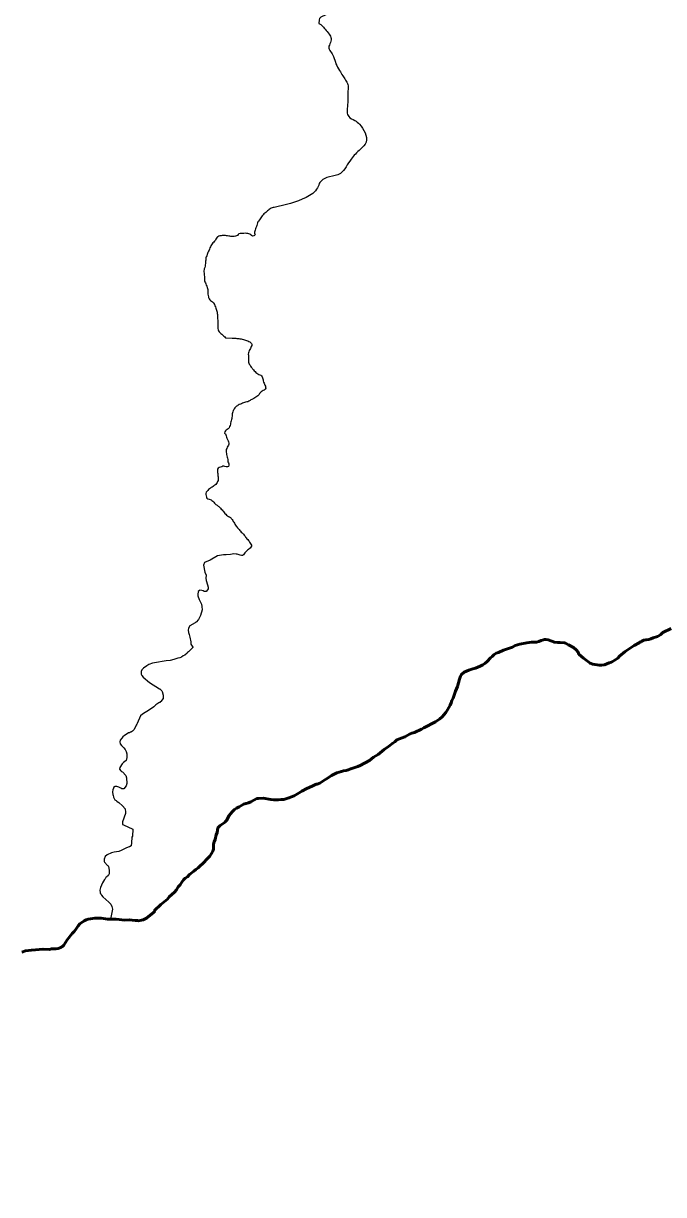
# Model space of a CAD drawing. Extents: x -1643653 to 4543381, y 1624270 to 13878484.
# Drawn here: x 655421 to 661803, y 8970948 to 8982631 of the extents above; entities that cross this region are included whole.
import ezdxf

# ---------------------------------------------------------------- set-up
doc = ezdxf.new("R2010")
doc.units = 0
doc.header["$LTSCALE"] = 160
doc.layers.add('24', color=7, linetype='Continuous', lineweight=25)
doc.layers.add('60', color=7, linetype='Continuous', lineweight=13)

msp = doc.modelspace()

# ---------------------------------------------------------------- linework, layer by layer
at = {"layer": '24'}
for points in [[(658792.7, 8982843.6), (658761.2, 8982843.1), (658731.2, 8982849.2), (658700.3, 8982851.4), (658671.3, 8982851.4), (658640.4, 8982847), (658611.4, 8982840.7), (658538.2, 8982775.3), (658518.6, 8982763.3), (658493, 8982746.7), (658452.3, 8982728.4), (658437, 8982716.7), (658387.4, 8982693.9), (658373.3, 8982680.5), (658368.1, 8982666.8), (658367.7, 8982630.8)], [(657922.3, 8980794.9), (657921.8, 8980794.9), (657911.3, 8980794.2), (657900.8, 8980791.5), (657891, 8980787), (657881.5, 8980781.3), (657872.3, 8980774.7), (657863.5, 8980767.6), (657855.1, 8980760), (657845.9, 8980752.2), (657836.4, 8980744.9), (657826.4, 8980737.9), (657817.2, 8980731), (657809.7, 8980721.8), (657802.7, 8980712.6), (657794.9, 8980702.6), (657787.9, 8980692), (657781.1, 8980680.5), (657773.9, 8980670.2), (657766.1, 8980659.6), (657758.9, 8980650.3), (657754.4, 8980640.1), (657752.4, 8980628.9), (657749.1, 8980616.2), (657745, 8980604.2), (657739.7, 8980592.7), (657734.9, 8980581.3), (657731.5, 8980569.4), (657728.6, 8980559), (657724.4, 8980546.9), (657726.4, 8980536.5), (657730, 8980527), (657725.7, 8980516.9), (657716.9, 8980511.2), (657706, 8980509.3), (657695.7, 8980514.7), (657689.6, 8980523.4), (657679.6, 8980528.3), (657667.6, 8980531.7), (657657.6, 8980534.5), (657645.4, 8980536.4), (657632.6, 8980537.1), (657619.1, 8980536.5), (657606, 8980535.4), (657593, 8980535.4), (657580.8, 8980534.3), (657569.5, 8980532.5), (657561.7, 8980525.3), (657555.2, 8980516), (657544.1, 8980512.3), (657534, 8980509), (657523.5, 8980506.1), (657512.3, 8980504.9), (657501.8, 8980504.8), (657488.9, 8980506.1), (657479.1, 8980508.1), (657468.7, 8980509.5), (657456.9, 8980511), (657445.8, 8980512.4), (657435, 8980513.7), (657423.7, 8980514.8), (657412.9, 8980515), (657401.2, 8980514.2), (657391, 8980513.2), (657380.7, 8980511.9)], [(657380.7, 8980511.9), (657370, 8980508), (657361, 8980503.4), (657353, 8980497.1), (657346.2, 8980488.3), (657340.6, 8980479.4), (657334.7, 8980469.5), (657327.4, 8980459.5), (657318.5, 8980450), (657309.5, 8980440.7), (657302.2, 8980431.6), (657295.9, 8980422.2), (657290.6, 8980412.8), (657285.1, 8980402), (657281, 8980391), (657276.2, 8980379.9), (657271.8, 8980368.4), (657266.3, 8980357.7), (657260, 8980346.8), (657257.2, 8980335.7), (657253.7, 8980325.2), (657248.3, 8980313.7), (657243.6, 8980303.2), (657241.1, 8980292.2), (657240.2, 8980280.9), (657238.5, 8980269.9), (657236, 8980258.7), (657237.7, 8980247.8), (657237.6, 8980235.7), (657234.6, 8980223.4), (657231.6, 8980210.6), (657229.3, 8980197.2), (657224.7, 8980183.8), (657221.5, 8980175.1), (657219.5, 8980163.7), (657219.5, 8980151.9), (657221.5, 8980140.7)], [(657221.5, 8980140.7), (657222.8, 8980129.8), (657224.3, 8980118.8), (657225.3, 8980105.8), (657226.1, 8980095.4), (657226.7, 8980084.7), (657226.6, 8980074.6), (657226.5, 8980062.5), (657229.7, 8980051.9), (657235.5, 8980042.5), (657240, 8980031.7), (657244.1, 8980021), (657250.4, 8980009.7), (657254.2, 8979997.7), (657257.8, 8979988.2), (657260.8, 8979975.5), (657261, 8979963), (657259.8, 8979952.1), (657260, 8979941.5), (657261, 8979929), (657261.4, 8979916.7), (657264.8, 8979904.9), (657267.9, 8979895.4), (657272.9, 8979883.9), (657278.2, 8979874.1), (657286.7, 8979866.2), (657296.8, 8979860.3), (657306.9, 8979855), (657314.7, 8979847), (657321.1, 8979836.5), (657325.9, 8979825.3), (657330.9, 8979814.2), (657335.4, 8979802.7), (657339, 8979790.5), (657342.2, 8979780.4), (657345, 8979770.3), (657348.2, 8979760.1), (657351.3, 8979749.2), (657353.1, 8979738.6), (657354.5, 8979727.6), (657355.5, 8979717), (657355.9, 8979706.2), (657356.8, 8979695.7), (657357.3, 8979682.6), (657358.7, 8979669.6), (657359.7, 8979656.7), (657360.2, 8979643.5), (657359.2, 8979633), (657358.8, 8979622.9), (657358.5, 8979612.6), (657358.7, 8979599.4), (657359.8, 8979587.1), (657361.5, 8979575.1), (657366.5, 8979564.2), (657371.8, 8979555.3), (657380.8, 8979546.4), (657389.3, 8979536.6), (657400.2, 8979530.1), (657409.7, 8979521.1), (657419.2, 8979512.3), (657428, 8979502.9), (657437.4, 8979495.9), (657502.8, 8979492)], [(657502.8, 8979492), (657504.1, 8979491.9), (657517, 8979491), (657527.1, 8979490.8), (657537.9, 8979490.5), (657549.2, 8979489.1), (657559.5, 8979487.6), (657569.4, 8979486.2), (657579.9, 8979485), (657590.7, 8979483.7), (657602.3, 8979481.4), (657615.4, 8979477), (657625, 8979474.1), (657636.3, 8979470.5), (657645.9, 8979466.8), (657657.1, 8979462.9), (657668.6, 8979459.1), (657678, 8979455.4), (657686, 8979447.4), (657693.5, 8979439.5), (657698.6, 8979429.9), (657697.9, 8979419.3), (657693.3, 8979409.5), (657688, 8979398.6), (657683.5, 8979389.5), (657677.2, 8979378.1), (657672.7, 8979367.2), (657667.6, 8979356.4), (657663.6, 8979344.6), (657663.2, 8979332.7), (657664, 8979322.1), (657665.5, 8979311.7), (657666.5, 8979299.5), (657666.4, 8979288.4), (657665.8, 8979277), (657664.8, 8979265.3), (657665, 8979253.3), (657667.8, 8979241.3), (657673.4, 8979230.7), (657680.8, 8979221.1), (657686.6, 8979211.2), (657693.3, 8979202.5), (657700.1, 8979192.6), (657706.4, 8979184.7), (657715.3, 8979174.5), (657723.1, 8979164.2), (657731.5, 8979157), (657739.7, 8979148.8), (657747.8, 8979141.4), (657757.7, 8979135.2), (657768.2, 8979130), (657779.4, 8979125.8), (657788.7, 8979121.5), (657795.5, 8979113.8), (657800.5, 8979104.7), (657804, 8979094.6), (657807.9, 8979084.5), (657811, 8979074.1), (657812.5, 8979063.9), (657815.3, 8979053.6), (657819.8, 8979043.5), (657824.5, 8979033.8), (657829.5, 8979023.3), (657833.2, 8979012.6), (657836.2, 8979001.6)], [(657836.2, 8979001.6), (657836.4, 8978990.9), (657831.1, 8978980.9), (657821.5, 8978973.8), (657811.1, 8978967.9), (657800.9, 8978961.9), (657791.7, 8978955.6), (657783.1, 8978947.9), (657776.1, 8978938.9), (657770.9, 8978930.2), (657765.1, 8978923.2), (657756.6, 8978916.8), (657746.8, 8978908.7), (657738.3, 8978903.3), (657729.4, 8978897), (657719.7, 8978890.3), (657710.7, 8978885.3), (657698.9, 8978880.2), (657689.7, 8978875.8), (657680.2, 8978870.1), (657669.6, 8978861.9), (657657.2, 8978857), (657647.4, 8978854.8), (657636.8, 8978852.9), (657626.7, 8978849.7), (657615.8, 8978845.5), (657606.2, 8978841.5), (657594.3, 8978836.9), (657584.5, 8978833.2), (657573, 8978828.8), (657563.4, 8978824), (657554.5, 8978817.5), (657545.1, 8978812.7), (657535.3, 8978804.1), (657530.4, 8978795.2), (657523.7, 8978786.6), (657517.5, 8978777.8)], [(657517.5, 8978777.8), (657512.6, 8978769), (657508.3, 8978757), (657504.7, 8978746.9), (657502.3, 8978735.1), (657502.4, 8978723.1), (657501.1, 8978711.8), (657499.8, 8978700.7), (657499.3, 8978690.4), (657496.9, 8978679.2), (657492.2, 8978668.1), (657489.7, 8978656.2), (657487.1, 8978643.6), (657484, 8978631.6), (657480.8, 8978619.4), (657476, 8978608.4), (657470.7, 8978597.5), (657463, 8978586.4), (657453.6, 8978580.7), (657442.7, 8978574.2), (657436, 8978565.6), (657430.3, 8978556.5), (657426.6, 8978544.7), (657434.3, 8978535.9), (657439.4, 8978526.9), (657444, 8978517.2), (657447.1, 8978505.1), (657450.1, 8978495), (657453.1, 8978485.4), (657457.4, 8978474.6), (657461.9, 8978465.3), (657465.8, 8978455.8), (657469.8, 8978444.5), (657468.2, 8978434.6), (657464.4, 8978425), (657458.9, 8978414.2), (657452.6, 8978403), (657447.5, 8978392.1), (657443.4, 8978379), (657443.3, 8978367.3), (657443.2, 8978354.9), (657444.3, 8978341.5), (657446.3, 8978329.2), (657449.6, 8978316.6), (657453.4, 8978304.7), (657456.7, 8978293.2), (657457.9, 8978281.3), (657459, 8978269.7), (657460.6, 8978257.6), (657465.5, 8978246.9), (657468.9, 8978236.2), (657470.4, 8978222.6), (657464.8, 8978212.5), (657454.9, 8978208.6), (657443.1, 8978208.9), (657429.8, 8978210.8), (657420.2, 8978214), (657408.7, 8978213.3), (657398, 8978208.9), (657386.5, 8978204.1), (657373.8, 8978200.8), (657363.4, 8978193.5), (657357.6, 8978184.5), (657355.8, 8978174.7), (657356.5, 8978161.6)], [(657356.5, 8978161.6), (657356.8, 8978151.5), (657358, 8978141.4), (657359.4, 8978129.9), (657360.6, 8978117.7), (657361.6, 8978106.4), (657362.5, 8978095.3), (657363.5, 8978085.3), (657361.8, 8978072.9), (657356.3, 8978061.7), (657351.2, 8978051.3), (657345.6, 8978041.1), (657339, 8978032.2), (657330.4, 8978025.3), (657320.5, 8978018.5), (657311.5, 8978012), (657302.3, 8978005.9), (657294.1, 8977999.9), (657285.9, 8977993.6), (657276.9, 8977987.4), (657267.7, 8977981.6), (657258.2, 8977972.4), (657251.7, 8977964.2), (657244.4, 8977953.9), (657238.5, 8977942.9), (657238.8, 8977930.2), (657242.4, 8977918.7), (657245.4, 8977905.9), (657250.5, 8977895.6), (657260.7, 8977889.4), (657272.9, 8977885.9), (657282.9, 8977883.3), (657292.8, 8977877.8), (657300.9, 8977871.1), (657309.5, 8977863.8), (657317.8, 8977856.2), (657326.1, 8977846)], [(657326.1, 8977846), (657332.2, 8977838.1), (657340.3, 8977831.3), (657351.1, 8977823.8), (657362, 8977816.8), (657370.4, 8977810.6), (657378.2, 8977803.3), (657386.4, 8977793.7), (657393.9, 8977786.9), (657402.1, 8977778.6), (657408.5, 8977768.3), (657415.3, 8977760.8), (657422.9, 8977752.2), (657429.7, 8977742), (657437.8, 8977734.2), (657447.1, 8977726), (657455.7, 8977718.8), (657465.7, 8977713.4), (657476.5, 8977708.5), (657484.6, 8977701.8), (657491.3, 8977694), (657494.6, 8977689.9), (657501, 8977681.2), (657507.3, 8977672.7), (657513, 8977663.7), (657518.6, 8977654.1), (657523.9, 8977644.9), (657529.6, 8977635.3), (657536.5, 8977625.3), (657542.7, 8977617.2), (657549.3, 8977608.8), (657556.8, 8977599.5), (657564.1, 8977590.5), (657571.5, 8977582.2), (657579, 8977573.7), (657586.2, 8977565.2), (657592.7, 8977556.7), (657600.5, 8977550), (657607.6, 8977542.8), (657615.4, 8977534.3), (657622.7, 8977526.2), (657630.5, 8977515.7), (657635.9, 8977507), (657642.4, 8977498.6), (657649.5, 8977490.5), (657656.9, 8977481.8), (657664.6, 8977473.9), (657670.1, 8977465.2), (657676, 8977456.1), (657682.4, 8977445.5), (657689.1, 8977437), (657694, 8977427.7), (657695, 8977417.1), (657689.9, 8977405.5), (657682.5, 8977397.3), (657673.3, 8977391), (657663.8, 8977384.3), (657654.7, 8977376.4), (657645.2, 8977367.9), (657637.1, 8977358.5), (657630, 8977349.1), (657621.1, 8977338.4), (657614.7, 8977330.6), (657606.6, 8977323.9), (657594.2, 8977321.7)], [(657594.2, 8977321.7), (657583.3, 8977325.2), (657573.4, 8977329.7), (657562.4, 8977333.7), (657552.4, 8977337.1), (657542.2, 8977337.5), (657519.6, 8977338.5), (657485.8, 8977333.9), (657442.2, 8977329.4), (657414.2, 8977329.4), (657355.6, 8977319), (657284, 8977276), (657225.4, 8977253.2), (657214.9, 8977228)], [(657214.9, 8977228), (657228.2, 8977155.8), (657242.3, 8977125.7), (657238.8, 8977097.3), (657243, 8977074.6), (657256.4, 8977029.1), (657261.4, 8977007.6), (657261.7, 8976989.9), (657247.3, 8976967.4), (657243.9, 8976964.7), (657235.2, 8976963.2), (657223.6, 8976964.8), (657214.1, 8976969.6), (657200.6, 8976974.4), (657181.2, 8976975.7), (657176.4, 8976974.4), (657164.7, 8976965.5), (657159.4, 8976934.9), (657159.4, 8976922.3), (657172.8, 8976885.3), (657195, 8976838.1), (657200.9, 8976815.4), (657201.5, 8976781.6), (657185.6, 8976725.5), (657177.3, 8976704.9), (657165.5, 8976683.5), (657144.4, 8976659), (657138.5, 8976657.5), (657133.7, 8976651.6)], [(657133.7, 8976651.6), (657080.2, 8976620), (657066.2, 8976597.4), (657063.1, 8976576.8), (657066.3, 8976556.2), (657072.5, 8976533.5), (657080.9, 8976509.9), (657090.5, 8976462.8), (657091, 8976439.3), (657110, 8976410.1), (657110.9, 8976406.4), (657067.4, 8976361), (657056.2, 8976354.8), (657053.5, 8976348.9), (657031.1, 8976329.9), (657013.6, 8976321.3), (656995.6, 8976309.4), (656979.2, 8976303.3), (656959.2, 8976299.6), (656920.6, 8976285.8), (656884.5, 8976276.8), (656845.1, 8976271.2), (656729.4, 8976250.9), (656707.8, 8976249), (656672.3, 8976234.3), (656651.5, 8976222.8), (656618, 8976199.7), (656600.5, 8976181.9), (656595.8, 8976166.3), (656594.8, 8976146.6), (656595.7, 8976138.4), (656602.4, 8976126.5), (656615.7, 8976111), (656677.7, 8976057.2), (656776.5, 8975994.6), (656782.5, 8975993.7), (656799.6, 8975973.9), (656803.7, 8975967.1), (656814.1, 8975929.4), (656813.1, 8975895.9), (656791.5, 8975865.6), (656785.6, 8975862.2), (656783.8, 8975858), (656775.5, 8975856.3), (656772.4, 8975851.8), (656742.2, 8975832.4), (656721.1, 8975813.8), (656679, 8975783.2), (656609.4, 8975739.2), (656588, 8975723), (656553.5, 8975648.5), (656550.6, 8975639.1), (656544.7, 8975630.5), (656542.4, 8975621.5), (656520.2, 8975584), (656507.8, 8975571.5), (656503.7, 8975569.7), (656500.5, 8975566.2), (656496.9, 8975565.1), (656495.3, 8975562.1), (656486.8, 8975559.7), (656479.1, 8975553.8), (656468.9, 8975552.5), (656445.8, 8975536.4), (656445.8, 8975536.4)], [(656445.8, 8975536.4), (656428.1, 8975527.1), (656412.7, 8975513.8), (656400.9, 8975501.1), (656386.7, 8975481.1), (656383.9, 8975464.5), (656385.2, 8975443.3), (656398.8, 8975427.1), (656422.7, 8975403.9), (656434, 8975387.3), (656444.5, 8975366.6), (656451.2, 8975343.8), (656452.2, 8975307.7), (656444.4, 8975279.3), (656420.2, 8975258.8), (656406.9, 8975244.3), (656382, 8975208.4), (656379.8, 8975191.2), (656391.2, 8975173.8), (656397, 8975172), (656400.5, 8975168.9), (656408.8, 8975165.1), (656442.9, 8975127.3), (656450.2, 8975105.1), (656451, 8975049), (656444.2, 8975024.3), (656423.6, 8974996.6), (656411.6, 8974995.5), (656402.2, 8974996.5), (656392.2, 8975002.6), (656384.2, 8975004.6), (656371.7, 8975013.2), (656353.6, 8975017.8), (656334.6, 8975017.5), (656320.6, 8975007.7), (656317.6, 8975003.5), (656311.8, 8974985.1)], [(656311.8, 8974985.1), (656309.9, 8974965.4), (656310.9, 8974936.3), (656314.2, 8974931), (656318.5, 8974912), (656333.2, 8974887.1), (656339.6, 8974883.1), (656344.1, 8974878.5), (656345.9, 8974874.7), (656352.9, 8974872.7), (656357, 8974868.2), (656372.6, 8974857.7), (656410.2, 8974827.3), (656435.2, 8974796.3), (656440.2, 8974762.4), (656440.3, 8974749.1), (656410.3, 8974666), (656407.6, 8974643.7), (656410, 8974639.2), (656419.4, 8974636), (656511, 8974591.7), (656507.5, 8974524.4), (656501.5, 8974515), (656499.2, 8974456.9), (656494.7, 8974426.9), (656479.6, 8974416.5), (656466.4, 8974413.5), (656443.7, 8974405.2), (656396.6, 8974380.7), (656373, 8974370.1), (656349.5, 8974365.7), (656325.9, 8974363.3), (656300.7, 8974356.3), (656256.1, 8974338), (656235.1, 8974319.4), (656224.5, 8974294.9), (656226, 8974270.5), (656228.6, 8974263.7), (656258.3, 8974232.1), (656265, 8974227.3), (656269.2, 8974222.2), (656273.4, 8974202.8), (656276.5, 8974180.1), (656276.6, 8974148.4), (656268.5, 8974134.2), (656264, 8974130.4), (656262.3, 8974125), (656257.6, 8974123.2), (656253.4, 8974116.8), (656244.1, 8974109.9), (656235.6, 8974096.1), (656229.8, 8974092), (656209.8, 8974056.4), (656189, 8974012.7), (656183.6, 8973985.6), (656184.6, 8973963), (656186.9, 8973950), (656191.3, 8973947.8), (656199.2, 8973934.2), (656213.7, 8973918.7), (656274.2, 8973865.6), (656294.1, 8973843.5), (656302.2, 8973822.7), (656307.8, 8973793.6), (656289.8, 8973694.9)]]:
    msp.add_lwpolyline(points, dxfattribs=at)
at = {"layer": '24', "lineweight": 53}
for points in [[(661880, 8976594), (661794.7, 8976553.8), (661783.4, 8976541.5), (661776.2, 8976537.9), (661771.4, 8976532.8), (661741.5, 8976514), (661700.6, 8976502.3), (661676.2, 8976492.5), (661655.1, 8976485.8), (661629.9, 8976483), (661607.1, 8976477.9), (661585.4, 8976467.3), (661579.7, 8976462.8), (661566.6, 8976459.6), (661560.9, 8976451.4), (661509.2, 8976424.8), (661421, 8976364.2), (661364.9, 8976317.6), (661348.1, 8976300.1), (661328.3, 8976286.2), (661283.6, 8976259.8), (661262, 8976250.8), (661213.8, 8976234.1), (661189.4, 8976229.5), (661162.1, 8976229.6), (661097.2, 8976237.5), (661070.9, 8976248.7), (661031.8, 8976280.1), (661005.9, 8976297.4), (660963.2, 8976335.8), (660954.3, 8976345.2), (660950.7, 8976360.6), (660945.8, 8976363.5), (660943.2, 8976371.8), (660932.9, 8976383.1), (660906.3, 8976405.7), (660855.5, 8976430.7), (660826.3, 8976447.2), (660815.7, 8976450.9), (660771.7, 8976456.2), (660747.3, 8976454.4), (660714.7, 8976457.6), (660653, 8976480.8), (660630.3, 8976485.1), (660618.1, 8976485.2), (660605, 8976480.8), (660582.4, 8976475.5), (660558.8, 8976466.1), (660536.9, 8976460.1), (660488.1, 8976458.4), (660440.1, 8976451.9), (660370.3, 8976437), (660324.9, 8976423.7), (660298.8, 8976410.1), (660207, 8976379.8), (660158.2, 8976356.8), (660134, 8976347.7), (660113.3, 8976334.1), (660096, 8976317.2), (660076.9, 8976302), (660043.5, 8976265.7), (660021.4, 8976245.6), (660001.4, 8976232.8), (659973.2, 8976218.2), (659927.6, 8976197.6), (659902.5, 8976191.5), (659861, 8976178.7), (659837.7, 8976169.6), (659816.2, 8976157.8), (659787.2, 8976136.2), (659778, 8976117.8), (659768.9, 8976089.8), (659749.7, 8976016.5)], [(659749.7, 8976016.5), (659740.4, 8975993.7), (659728.8, 8975970.1), (659705.3, 8975900.2), (659693.5, 8975875.8), (659685.8, 8975852.3), (659685.8, 8975852.3), (659676.1, 8975828.7), (659650.4, 8975783.2), (659633.3, 8975758.1), (659595.8, 8975714.2), (659571.7, 8975693.3), (659529.8, 8975663.4), (659414.4, 8975604.6), (659388.4, 8975589.5), (659320.1, 8975558.5), (659295, 8975552.2), (659275.4, 8975543.5), (659224.8, 8975514.1), (659144.8, 8975485.1), (659142.3, 8975479.5), (659124.9, 8975465.4), (659103.6, 8975452.2), (659061.4, 8975418.5), (659018.2, 8975387.9), (658998.2, 8975370.3), (658957.9, 8975338.3), (658911.5, 8975311.3), (658870.2, 8975277.4), (658779.4, 8975228.3), (658755.9, 8975218.5), (658685.2, 8975195.9), (658660, 8975183.8), (658637.3, 8975178.6), (658613.7, 8975175.3), (658591, 8975169.1), (658547.2, 8975154.4), (658519.5, 8975143.2), (658493.3, 8975129.8), (658449.5, 8975099.9), (658424.5, 8975085.9), (658375.9, 8975053.4), (658351.1, 8975043), (658341.2, 8975041.8), (658298.8, 8975023.2), (658247.4, 8974998.6), (658197.7, 8974972.7), (658170.2, 8974954.8), (658119.6, 8974926.3), (658068.2, 8974904.8), (658016, 8974890.6), (657990.3, 8974890.3), (657963.8, 8974886.2), (657915, 8974885.2), (657887.5, 8974888.3), (657810.4, 8974901), (657763.5, 8974900.3), (657746.6, 8974898.1), (657689.1, 8974867.3), (657666.4, 8974857), (657641.2, 8974850.7), (657616.9, 8974841.8), (657594.1, 8974829.3), (657570.4, 8974814.5), (657547, 8974803.6), (657525.9, 8974788.4), (657502.5, 8974767.7), (657473.7, 8974731.1), (657446.1, 8974678.7), (657435.7, 8974670.8), (657431.1, 8974664.5), (657384.2, 8974630.1), (657360.8, 8974605.3), (657351.1, 8974561.4), (657342.4, 8974537), (657331.8, 8974490.7), (657323.1, 8974466.3), (657317.1, 8974444.5), (657315, 8974393.9), (657308, 8974372.1), (657297.1, 8974350.1), (657279, 8974323.5), (657261.3, 8974302.8), (657210.5, 8974250), (657181.7, 8974226.4), (657161.9, 8974207.7), (657140, 8974192), (657118.9, 8974173.4), (657078.2, 8974140.8), (657056.3, 8974119.3), (657035, 8974103.2), (657016, 8974086.2), (656999.6, 8974063.5), (656982.9, 8974036.6), (656963.3, 8974017.4), (656946, 8973988.7), (656926.4, 8973964.7), (656902.1, 8973940.5), (656874.4, 8973917.8), (656856.7, 8973895.3), (656791.9, 8973840.8)], [(656791.9, 8973840.8), (656791.8, 8973840.8), (656728.6, 8973781.9), (656729.8, 8973775.9), (656716.7, 8973763.4), (656647.1, 8973704.9), (656615.1, 8973689.9), (656598.4, 8973684.2), (656598.4, 8973684.2), (656567.2, 8973679.3), (656556.3, 8973683.2), (656536.3, 8973682.5), (656475.8, 8973689.6), (656432.2, 8973686.7), (656347.3, 8973694), (656260.8, 8973695.2), (656240.2, 8973697.3)], [(656240.2, 8973697.3), (656197.4, 8973704.6), (656175.9, 8973703.8), (656133.1, 8973704.7), (656090.3, 8973699.3), (656067.2, 8973694.6), (656047.4, 8973688.6), (656026.8, 8973679.3), (655983.7, 8973648.4), (655968.2, 8973630.5), (655940.3, 8973590.2), (655926.4, 8973572.3), (655907.2, 8973551.6), (655857.4, 8973488), (655825.2, 8973435), (655819.5, 8973432.4), (655817.1, 8973428.1), (655813, 8973426.4), (655807.3, 8973421.2), (655797.6, 8973417.6), (655794, 8973413), (655766.8, 8973403.9), (655745.4, 8973399.7), (655722.2, 8973400.4), (655702.5, 8973398.4), (655680.3, 8973394.3), (655616.9, 8973396.2), (655501.2, 8973386.6), (655443.3, 8973378), (655404.8, 8973367.5)]]:
    msp.add_lwpolyline(points, dxfattribs=at)
at = {"layer": '24'}
msp.add_spline([(658367.7, 8982630.8), (658393.5, 8982614.2), (658429.4, 8982573.5), (658470.1, 8982525.1), (658488.8, 8982479.8), (658476.3, 8982426.6), (658465.4, 8982382.8), (658482.6, 8982351.6), (658513.8, 8982300), (658537.2, 8982226.5), (658573.2, 8982162.4), (658604.4, 8982109.3), (658632.5, 8982065.5), (658656, 8982020.2), (658657.5, 8981970.2), (658654.4, 8981918.6), (658652.8, 8981820.1), (658648.2, 8981746.8), (658663.8, 8981701.4), (658724.7, 8981663.9), (658771.6, 8981624.8), (658827.8, 8981540.4), (658837.2, 8981446.6), (658781, 8981376.3), (658687.2, 8981276.2), (658637.2, 8981199.7), (658581, 8981134), (658473.2, 8981101.2), (658377.9, 8981044.9), (658352.9, 8980991.8), (658240.4, 8980894.8), (657921.8, 8980794.9)], degree=3, dxfattribs=at)
at = {"layer": '60', "lineweight": 25}
msp.add_spline([(814781, 9009175.5), (814787.2, 9009173.4), (814796.9, 9009173.4), (814799.4, 9009172.4), (814805.1, 9009174.5), (814805.6, 9009176.5), (814811.7, 9009179.5), (814811.7, 9009179.5), (814801.5, 9009181), (814790.7, 9009181.5), (814784.1, 9009183.1), (814777.4, 9009185.1), (814778.4, 9009175.5)], degree=3, dxfattribs=at)

doc.saveas('drawing.dxf')
